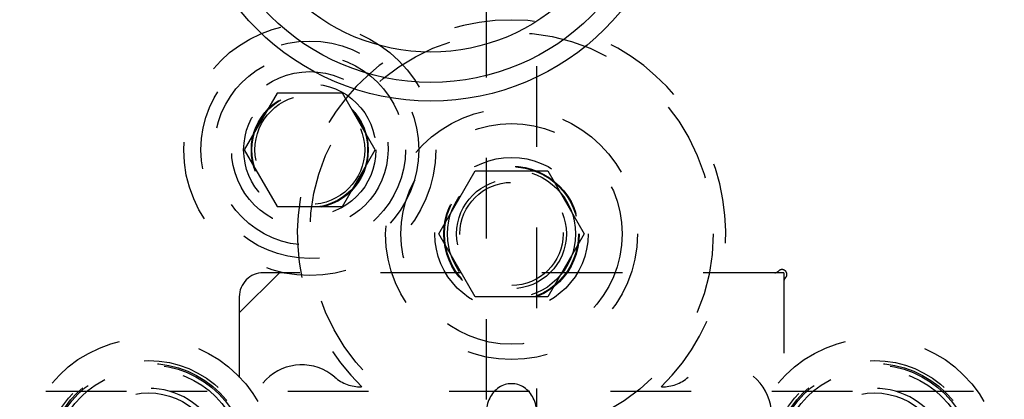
# Model space of a CAD drawing. Header units: inches. Extents: x 1880 to 2363, y -453 to -54.
# Tile 519 of 656: x 1902.968 to 1904.189, y -120.384 to -119.913. Entities that reach past the tile are written whole.
import ezdxf

# ---------------------------------------------------------------- set-up
doc = ezdxf.new("R2010")
doc.units = ezdxf.units.IN
doc.header["$LTSCALE"] = 0.5
doc.header["$MEASUREMENT"] = 0
doc.linetypes.add('HIDDEN', pattern=[0.225, 0.15, -0.075])
doc.layers.add('SID-M-H', color=4, linetype='HIDDEN')
doc.layers.add('SID-M-S', color=105, linetype='Continuous')

msp = doc.modelspace()

# ---------------------------------------------------------------- linework, layer by layer
at = {"layer": 'SID-M-H'}
for p, q in [((1903.54642, -119.88432), (1903.54642, -120.47066)), ((1903.60892, -120.47066), (1903.60892, -119.88432)), ((1903.28707, -120.0039), (1903.24648, -120.07422)), ((1903.36826, -120.0039), (1903.28707, -120.0039)), ((1903.40886, -120.07422), (1903.36826, -120.0039)), ((1903.24648, -120.07422), (1903.28707, -120.14453)), ((1903.36826, -120.14453), (1903.40886, -120.07422)), ((1903.48746, -120.17866), (1903.53256, -120.10053)), ((1903.53256, -120.10053), (1903.62277, -120.10053)), ((1903.62277, -120.10053), (1903.66788, -120.17866)), ((1903.28707, -120.14453), (1903.36826, -120.14453)), ((1903.53256, -120.25678), (1903.48746, -120.17866)), ((1903.66788, -120.17866), (1903.62277, -120.25678)), ((1903.29017, -120.22682), (1903.24017, -120.27682)), ((1903.91517, -120.22682), (1903.27017, -120.22682)), ((1903.91517, -120.22682), (1903.91517, -121.17182)), ((1903.24017, -120.25682), (1903.24017, -121.17182)), ((1903.62277, -120.25678), (1903.53256, -120.25678)), ((1903.10054, -120.37432), (1902.5548, -120.37432)), ((1904.00054, -120.37432), (1903.1548, -120.37432)), ((1903.39222, -120.36866), (1903.39136, -120.36866)), ((1903.76397, -120.36866), (1903.76311, -120.36866)), ((1904.75054, -120.37432), (1904.0548, -120.37432))]:
    msp.add_line(p, q, dxfattribs=at)
for centre, radius in [((1903.32767, -120.07422), 0.15625), ((1903.57767, -120.17866), 0.25), ((1903.32767, -120.07422), 0.135), ((1903.32767, -120.07422), 0.1186), ((1903.32767, -120.07422), 0.097), ((1903.32767, -120.07422), 0.082), ((1903.32767, -120.07422), 0.07247), ((1903.32767, -120.07422), 0.0722), ((1903.32767, -120.07422), 0.07168), ((1903.32767, -120.07422), 0.068), ((1903.57767, -120.17866), 0.156), ((1903.57767, -120.17866), 0.137), ((1903.57767, -120.17866), 0.095), ((1903.57767, -120.17866), 0.08397), ((1903.57767, -120.17866), 0.0837), ((1903.57767, -120.17866), 0.08318), ((1903.57767, -120.17866), 0.0795), ((1903.57767, -120.17866), 0.068), ((1903.57767, -120.17866), 0.06398), ((1903.12767, -120.46432), 0.15625), ((1904.02767, -120.46432), 0.15625), ((1903.12767, -120.46432), 0.1285), ((1903.12767, -120.46432), 0.125), ((1903.12767, -120.46432), 0.12325), ((1904.02767, -120.46432), 0.1285), ((1904.02767, -120.46432), 0.125), ((1904.02767, -120.46432), 0.12325), ((1903.12767, -120.46432), 0.11811), ((1904.02767, -120.46432), 0.11811), ((1903.12767, -120.46432), 0.08825), ((1904.02767, -120.46432), 0.08825)]:
    msp.add_circle(centre, radius, dxfattribs=at)
for centre, radius, start, end in [((1903.57767, -120.17866), 0.2655, 314.30507, 225.69493), ((1903.27017, -120.25682), 0.03, 90, 180), ((1903.90421, -120.22082), 0.006, 270, 317.40773), ((1903.91304, -120.22894), 0.006, 312.59227, 137.40773), ((1903.92117, -120.23777), 0.006, 132.59227, 180), ((1903.31767, -120.40366), 0.0625, 49.07394, 220.92606), ((1903.83767, -120.40366), 0.0625, 319.07394, 130.92606), ((1903.39136, -120.31866), 0.05, 229.07394, 270), ((1903.76397, -120.31866), 0.05, 270, 310.92606), ((1903.12767, -120.46432), 0.094, 26.87743, 153.12257), ((1904.02767, -120.46432), 0.094, 26.87743, 153.12257)]:
    msp.add_arc(centre, radius, start, end, dxfattribs=at)
msp.add_ellipse((1903.57767, -120.40066), major_axis=(0, -0.03608), ratio=0.8660254, start_param=1.5707963, end_param=4.712389, dxfattribs=at)
at = {"layer": 'SID-M-S'}
for radius in [0.3045, 0.28125, 0.24375]:
    msp.add_circle((1903.47767, -119.70932), radius, dxfattribs=at)

doc.saveas('drawing.dxf')
